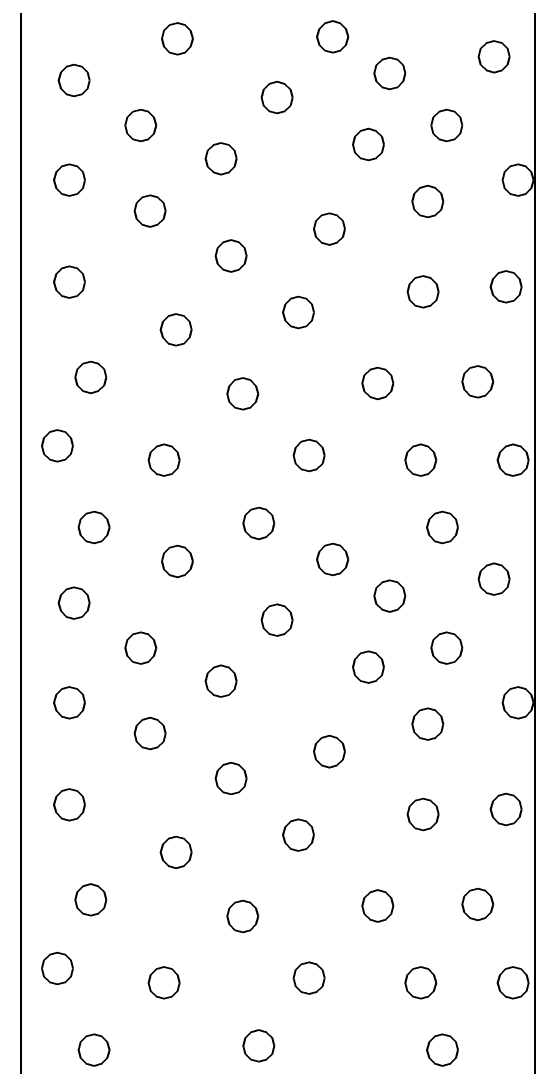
# Model space of a CAD drawing. Extents: x -76 to 974, y -1080 to -735.
# Drawn here: x 459.2 to 461.7, y -940.3 to -935.22 of the extents above; entities that cross this region are included whole.
import ezdxf

# ---------------------------------------------------------------- set-up
doc = ezdxf.new("R2010")
doc.units = 0
doc.header["$LTSCALE"] = 0.36
doc.layers.add('27', color=7, linetype='Continuous', lineweight=40)

msp = doc.modelspace()

# ---------------------------------------------------------------- linework, layer by layer
at = {"layer": '27'}
for p, q in [((459.1974, -932.39), (459.1974, -944.39)), ((461.6974, -944.39), (461.6974, -932.39))]:
    msp.add_line(p, q, dxfattribs=at)
for points in [[(460.7894, -935.299), (460.7792, -935.2609), (460.7513, -935.233), (460.7132, -935.2228), (460.6751, -935.233), (460.6472, -935.2609), (460.637, -935.299), (460.6472, -935.3371), (460.6751, -935.3649), (460.7132, -935.3752), (460.7513, -935.3649), (460.7792, -935.3371)], [(460.0343, -935.3079), (460.0241, -935.2698), (459.9962, -935.242), (459.9581, -935.2317), (459.92, -935.242), (459.8921, -935.2698), (459.8819, -935.3079), (459.8921, -935.346), (459.92, -935.3739), (459.9581, -935.3841), (459.9962, -935.3739), (460.0241, -935.346)], [(461.5748, -935.3948), (461.5646, -935.3567), (461.5367, -935.3288), (461.4986, -935.3186), (461.4605, -935.3288), (461.4327, -935.3567), (461.4224, -935.3948), (461.4327, -935.4329), (461.4605, -935.4608), (461.4986, -935.471), (461.5367, -935.4608), (461.5646, -935.4329)], [(461.0676, -935.4762), (461.0574, -935.4381), (461.0295, -935.4102), (460.9914, -935.4), (460.9533, -935.4102), (460.9254, -935.4381), (460.9152, -935.4762), (460.9254, -935.5143), (460.9533, -935.5422), (460.9914, -935.5524), (461.0295, -935.5422), (461.0574, -935.5143)], [(459.5332, -935.5105), (459.523, -935.4724), (459.4951, -935.4445), (459.457, -935.4343), (459.4189, -935.4445), (459.391, -935.4724), (459.3808, -935.5105), (459.391, -935.5486), (459.4189, -935.5765), (459.457, -935.5867), (459.4951, -935.5765), (459.523, -935.5486)], [(460.5193, -935.5937), (460.5091, -935.5556), (460.4812, -935.5277), (460.4431, -935.5175), (460.405, -935.5277), (460.3771, -935.5556), (460.3669, -935.5937), (460.3771, -935.6318), (460.405, -935.6597), (460.4431, -935.6699), (460.4812, -935.6597), (460.5091, -935.6318)], [(459.8561, -935.7292), (459.8459, -935.6911), (459.818, -935.6632), (459.7799, -935.653), (459.7418, -935.6632), (459.7139, -935.6911), (459.7037, -935.7292), (459.7139, -935.7673), (459.7418, -935.7952), (459.7799, -935.8054), (459.818, -935.7952), (459.8459, -935.7673)], [(461.3447, -935.7292), (461.3345, -935.6911), (461.3066, -935.6632), (461.2685, -935.653), (461.2304, -935.6632), (461.2026, -935.6911), (461.1923, -935.7292), (461.2026, -935.7673), (461.2304, -935.7952), (461.2685, -935.8054), (461.3066, -935.7952), (461.3345, -935.7673)], [(460.9634, -935.822), (460.9532, -935.7839), (460.9253, -935.756), (460.8872, -935.7458), (460.8491, -935.756), (460.8212, -935.7839), (460.811, -935.822), (460.8212, -935.8601), (460.8491, -935.888), (460.8872, -935.8982), (460.9253, -935.888), (460.9532, -935.8601)], [(460.2476, -935.8906), (460.2374, -935.8525), (460.2095, -935.8246), (460.1714, -935.8144), (460.1333, -935.8246), (460.1054, -935.8525), (460.0952, -935.8906), (460.1054, -935.9287), (460.1333, -935.9566), (460.1714, -935.9668), (460.2095, -935.9566), (460.2374, -935.9287)], [(459.5103, -935.9949), (459.5001, -935.9568), (459.4722, -935.9289), (459.4341, -935.9187), (459.396, -935.9289), (459.3681, -935.9568), (459.3579, -935.9949), (459.3681, -936.033), (459.396, -936.0609), (459.4341, -936.0711), (459.4722, -936.0609), (459.5001, -936.033)], [(461.6905, -935.9949), (461.6803, -935.9568), (461.6524, -935.9289), (461.6143, -935.9187), (461.5762, -935.9289), (461.5483, -935.9568), (461.5381, -935.9949), (461.5483, -936.033), (461.5762, -936.0609), (461.6143, -936.0711), (461.6524, -936.0609), (461.6803, -936.033)], [(461.2519, -936.0991), (461.2417, -936.061), (461.2138, -936.0331), (461.1757, -936.0229), (461.1376, -936.0331), (461.1098, -936.061), (461.0995, -936.0991), (461.1098, -936.1372), (461.1376, -936.1651), (461.1757, -936.1753), (461.2138, -936.1651), (461.2417, -936.1372)], [(459.9019, -936.1449), (459.8916, -936.1068), (459.8638, -936.0789), (459.8257, -936.0687), (459.7876, -936.0789), (459.7597, -936.1068), (459.7495, -936.1449), (459.7597, -936.183), (459.7876, -936.2109), (459.8257, -936.2211), (459.8638, -936.2109), (459.8916, -936.183)], [(460.7739, -936.2326), (460.7637, -936.1945), (460.7358, -936.1666), (460.6977, -936.1564), (460.6596, -936.1666), (460.6318, -936.1945), (460.6215, -936.2326), (460.6318, -936.2707), (460.6596, -936.2986), (460.6977, -936.3088), (460.7358, -936.2986), (460.7637, -936.2707)], [(460.2959, -936.3635), (460.2857, -936.3254), (460.2578, -936.2976), (460.2197, -936.2873), (460.1816, -936.2976), (460.1538, -936.3254), (460.1435, -936.3635), (460.1538, -936.4016), (460.1816, -936.4295), (460.2197, -936.4397), (460.2578, -936.4295), (460.2857, -936.4016)], [(459.5103, -936.4907), (459.5001, -936.4526), (459.4722, -936.4247), (459.4341, -936.4145), (459.396, -936.4247), (459.3681, -936.4526), (459.3579, -936.4907), (459.3681, -936.5288), (459.396, -936.5567), (459.4341, -936.5669), (459.4722, -936.5567), (459.5001, -936.5288)], [(461.6333, -936.5136), (461.6231, -936.4755), (461.5952, -936.4476), (461.5571, -936.4374), (461.519, -936.4476), (461.4911, -936.4755), (461.4809, -936.5136), (461.4911, -936.5517), (461.519, -936.5795), (461.5571, -936.5898), (461.5952, -936.5795), (461.6231, -936.5517)], [(461.2291, -936.5377), (461.2189, -936.4996), (461.191, -936.4717), (461.1529, -936.4615), (461.1148, -936.4717), (461.0869, -936.4996), (461.0767, -936.5377), (461.0869, -936.5758), (461.1148, -936.6037), (461.1529, -936.6139), (461.191, -936.6037), (461.2189, -936.5758)], [(460.6239, -936.6381), (460.6137, -936.6), (460.5858, -936.5721), (460.5477, -936.5619), (460.5096, -936.5721), (460.4817, -936.6), (460.4715, -936.6381), (460.4817, -936.6762), (460.5096, -936.7041), (460.5477, -936.7143), (460.5858, -936.7041), (460.6137, -936.6762)], [(460.029, -936.722), (460.0188, -936.6839), (459.9909, -936.6561), (459.9528, -936.6458), (459.9147, -936.6561), (459.8868, -936.6839), (459.8766, -936.722), (459.8868, -936.7601), (459.9147, -936.788), (459.9528, -936.7982), (459.9909, -936.788), (460.0188, -936.7601)], [(459.6133, -936.9534), (459.6031, -936.9153), (459.5752, -936.8874), (459.5371, -936.8772), (459.499, -936.8874), (459.4711, -936.9153), (459.4609, -936.9534), (459.4711, -936.9915), (459.499, -937.0194), (459.5371, -937.0296), (459.5752, -937.0194), (459.6031, -936.9915)], [(461.4948, -936.975), (461.4845, -936.9369), (461.4567, -936.909), (461.4186, -936.8988), (461.3805, -936.909), (461.3526, -936.9369), (461.3424, -936.975), (461.3526, -937.0131), (461.3805, -937.041), (461.4186, -937.0512), (461.4567, -937.041), (461.4845, -937.0131)], [(461.0091, -936.9827), (460.9989, -936.9446), (460.971, -936.9167), (460.9329, -936.9065), (460.8948, -936.9167), (460.8669, -936.9446), (460.8567, -936.9827), (460.8669, -937.0208), (460.8948, -937.0486), (460.9329, -937.0589), (460.971, -937.0486), (460.9989, -937.0208)], [(460.3519, -937.0335), (460.3417, -936.9954), (460.3138, -936.9675), (460.2757, -936.9573), (460.2376, -936.9675), (460.2097, -936.9954), (460.1995, -937.0335), (460.2097, -937.0716), (460.2376, -937.0995), (460.2757, -937.1097), (460.3138, -937.0995), (460.3417, -937.0716)], [(459.4518, -937.2865), (459.4416, -937.2484), (459.4137, -937.2205), (459.3756, -937.2103), (459.3375, -937.2205), (459.3096, -937.2484), (459.2994, -937.2865), (459.3096, -937.3246), (459.3375, -937.3525), (459.3756, -937.3627), (459.4137, -937.3525), (459.4416, -937.3246)], [(460.6748, -937.3335), (460.6646, -937.2954), (460.6367, -937.2675), (460.5986, -937.2573), (460.5605, -937.2675), (460.5326, -937.2954), (460.5224, -937.3335), (460.5326, -937.3716), (460.5605, -937.3995), (460.5986, -937.4097), (460.6367, -937.3995), (460.6646, -937.3716)], [(459.9705, -937.3564), (459.9603, -937.3183), (459.9324, -937.2904), (459.8943, -937.2802), (459.8562, -937.2904), (459.8283, -937.3183), (459.8181, -937.3564), (459.8283, -937.3945), (459.8562, -937.4224), (459.8943, -937.4326), (459.9324, -937.4224), (459.9603, -937.3945)], [(461.2176, -937.3564), (461.2074, -937.3183), (461.1795, -937.2904), (461.1414, -937.2802), (461.1033, -937.2904), (461.0754, -937.3183), (461.0652, -937.3564), (461.0754, -937.3945), (461.1033, -937.4224), (461.1414, -937.4326), (461.1795, -937.4224), (461.2074, -937.3945)], [(461.6676, -937.3564), (461.6574, -937.3183), (461.6295, -937.2904), (461.5914, -937.2802), (461.5533, -937.2904), (461.5255, -937.3183), (461.5152, -937.3564), (461.5255, -937.3945), (461.5533, -937.4224), (461.5914, -937.4326), (461.6295, -937.4224), (461.6574, -937.3945)], [(459.6294, -937.6827), (459.6191, -937.6446), (459.5913, -937.6167), (459.5532, -937.6065), (459.5151, -937.6167), (459.4872, -937.6446), (459.477, -937.6827), (459.4872, -937.7208), (459.5151, -937.7487), (459.5532, -937.7589), (459.5913, -937.7487), (459.6191, -937.7208)], [(460.4303, -937.6631), (460.4201, -937.625), (460.3922, -937.5971), (460.3541, -937.5869), (460.316, -937.5971), (460.2881, -937.625), (460.2779, -937.6631), (460.2881, -937.7012), (460.316, -937.7291), (460.3541, -937.7393), (460.3922, -937.7291), (460.4201, -937.7012)], [(461.324, -937.6827), (461.3138, -937.6446), (461.2859, -937.6167), (461.2478, -937.6065), (461.2097, -937.6167), (461.1818, -937.6446), (461.1716, -937.6827), (461.1818, -937.7208), (461.2097, -937.7487), (461.2478, -937.7589), (461.2859, -937.7487), (461.3138, -937.7208)], [(460.7894, -937.839), (460.7792, -937.8009), (460.7513, -937.773), (460.7132, -937.7628), (460.6751, -937.773), (460.6472, -937.8009), (460.637, -937.839), (460.6472, -937.8771), (460.6751, -937.9049), (460.7132, -937.9152), (460.7513, -937.9049), (460.7792, -937.8771)], [(460.0343, -937.8479), (460.0241, -937.8098), (459.9962, -937.782), (459.9581, -937.7717), (459.92, -937.782), (459.8921, -937.8098), (459.8819, -937.8479), (459.8921, -937.886), (459.92, -937.9139), (459.9581, -937.9241), (459.9962, -937.9139), (460.0241, -937.886)], [(461.5748, -937.9348), (461.5646, -937.8967), (461.5367, -937.8688), (461.4986, -937.8586), (461.4605, -937.8688), (461.4327, -937.8967), (461.4224, -937.9348), (461.4327, -937.9729), (461.4605, -938.0008), (461.4986, -938.011), (461.5367, -938.0008), (461.5646, -937.9729)], [(461.0676, -938.0162), (461.0574, -937.9781), (461.0295, -937.9502), (460.9914, -937.94), (460.9533, -937.9502), (460.9254, -937.9781), (460.9152, -938.0162), (460.9254, -938.0543), (460.9533, -938.0822), (460.9914, -938.0924), (461.0295, -938.0822), (461.0574, -938.0543)], [(459.5332, -938.0505), (459.523, -938.0124), (459.4951, -937.9845), (459.457, -937.9743), (459.4189, -937.9845), (459.391, -938.0124), (459.3808, -938.0505), (459.391, -938.0886), (459.4189, -938.1165), (459.457, -938.1267), (459.4951, -938.1165), (459.523, -938.0886)], [(460.5193, -938.1337), (460.5091, -938.0956), (460.4812, -938.0677), (460.4431, -938.0575), (460.405, -938.0677), (460.3771, -938.0956), (460.3669, -938.1337), (460.3771, -938.1718), (460.405, -938.1997), (460.4431, -938.2099), (460.4812, -938.1997), (460.5091, -938.1718)], [(459.8561, -938.2692), (459.8459, -938.2311), (459.818, -938.2032), (459.7799, -938.193), (459.7418, -938.2032), (459.7139, -938.2311), (459.7037, -938.2692), (459.7139, -938.3073), (459.7418, -938.3352), (459.7799, -938.3454), (459.818, -938.3352), (459.8459, -938.3073)], [(461.3447, -938.2692), (461.3345, -938.2311), (461.3066, -938.2032), (461.2685, -938.193), (461.2304, -938.2032), (461.2026, -938.2311), (461.1923, -938.2692), (461.2026, -938.3073), (461.2304, -938.3352), (461.2685, -938.3454), (461.3066, -938.3352), (461.3345, -938.3073)], [(460.9634, -938.362), (460.9532, -938.3239), (460.9253, -938.296), (460.8872, -938.2858), (460.8491, -938.296), (460.8212, -938.3239), (460.811, -938.362), (460.8212, -938.4001), (460.8491, -938.428), (460.8872, -938.4382), (460.9253, -938.428), (460.9532, -938.4001)], [(460.2476, -938.4306), (460.2374, -938.3925), (460.2095, -938.3646), (460.1714, -938.3544), (460.1333, -938.3646), (460.1054, -938.3925), (460.0952, -938.4306), (460.1054, -938.4687), (460.1333, -938.4966), (460.1714, -938.5068), (460.2095, -938.4966), (460.2374, -938.4687)], [(459.5103, -938.5349), (459.5001, -938.4968), (459.4722, -938.4689), (459.4341, -938.4587), (459.396, -938.4689), (459.3681, -938.4968), (459.3579, -938.5349), (459.3681, -938.573), (459.396, -938.6009), (459.4341, -938.6111), (459.4722, -938.6009), (459.5001, -938.573)], [(461.6905, -938.5349), (461.6803, -938.4968), (461.6524, -938.4689), (461.6143, -938.4587), (461.5762, -938.4689), (461.5483, -938.4968), (461.5381, -938.5349), (461.5483, -938.573), (461.5762, -938.6009), (461.6143, -938.6111), (461.6524, -938.6009), (461.6803, -938.573)], [(461.2519, -938.6391), (461.2417, -938.601), (461.2138, -938.5731), (461.1757, -938.5629), (461.1376, -938.5731), (461.1098, -938.601), (461.0995, -938.6391), (461.1098, -938.6772), (461.1376, -938.7051), (461.1757, -938.7153), (461.2138, -938.7051), (461.2417, -938.6772)], [(459.9019, -938.6849), (459.8916, -938.6468), (459.8638, -938.6189), (459.8257, -938.6087), (459.7876, -938.6189), (459.7597, -938.6468), (459.7495, -938.6849), (459.7597, -938.723), (459.7876, -938.7509), (459.8257, -938.7611), (459.8638, -938.7509), (459.8916, -938.723)], [(460.7739, -938.7726), (460.7637, -938.7345), (460.7358, -938.7066), (460.6977, -938.6964), (460.6596, -938.7066), (460.6318, -938.7345), (460.6215, -938.7726), (460.6318, -938.8107), (460.6596, -938.8386), (460.6977, -938.8488), (460.7358, -938.8386), (460.7637, -938.8107)], [(460.2959, -938.9035), (460.2857, -938.8654), (460.2578, -938.8376), (460.2197, -938.8273), (460.1816, -938.8376), (460.1538, -938.8654), (460.1435, -938.9035), (460.1538, -938.9416), (460.1816, -938.9695), (460.2197, -938.9797), (460.2578, -938.9695), (460.2857, -938.9416)], [(459.5103, -939.0307), (459.5001, -938.9926), (459.4722, -938.9647), (459.4341, -938.9545), (459.396, -938.9647), (459.3681, -938.9926), (459.3579, -939.0307), (459.3681, -939.0688), (459.396, -939.0967), (459.4341, -939.1069), (459.4722, -939.0967), (459.5001, -939.0688)], [(461.6333, -939.0536), (461.6231, -939.0155), (461.5952, -938.9876), (461.5571, -938.9774), (461.519, -938.9876), (461.4911, -939.0155), (461.4809, -939.0536), (461.4911, -939.0917), (461.519, -939.1195), (461.5571, -939.1298), (461.5952, -939.1195), (461.6231, -939.0917)], [(461.2291, -939.0777), (461.2189, -939.0396), (461.191, -939.0117), (461.1529, -939.0015), (461.1148, -939.0117), (461.0869, -939.0396), (461.0767, -939.0777), (461.0869, -939.1158), (461.1148, -939.1437), (461.1529, -939.1539), (461.191, -939.1437), (461.2189, -939.1158)], [(460.6239, -939.1781), (460.6137, -939.14), (460.5858, -939.1121), (460.5477, -939.1019), (460.5096, -939.1121), (460.4817, -939.14), (460.4715, -939.1781), (460.4817, -939.2162), (460.5096, -939.2441), (460.5477, -939.2543), (460.5858, -939.2441), (460.6137, -939.2162)], [(460.029, -939.262), (460.0188, -939.2239), (459.9909, -939.1961), (459.9528, -939.1858), (459.9147, -939.1961), (459.8868, -939.2239), (459.8766, -939.262), (459.8868, -939.3001), (459.9147, -939.328), (459.9528, -939.3382), (459.9909, -939.328), (460.0188, -939.3001)], [(459.6133, -939.4934), (459.6031, -939.4553), (459.5752, -939.4274), (459.5371, -939.4172), (459.499, -939.4274), (459.4711, -939.4553), (459.4609, -939.4934), (459.4711, -939.5315), (459.499, -939.5594), (459.5371, -939.5696), (459.5752, -939.5594), (459.6031, -939.5315)], [(461.4948, -939.515), (461.4845, -939.4769), (461.4567, -939.449), (461.4186, -939.4388), (461.3805, -939.449), (461.3526, -939.4769), (461.3424, -939.515), (461.3526, -939.5531), (461.3805, -939.581), (461.4186, -939.5912), (461.4567, -939.581), (461.4845, -939.5531)], [(461.0091, -939.5227), (460.9989, -939.4846), (460.971, -939.4567), (460.9329, -939.4465), (460.8948, -939.4567), (460.8669, -939.4846), (460.8567, -939.5227), (460.8669, -939.5608), (460.8948, -939.5886), (460.9329, -939.5989), (460.971, -939.5886), (460.9989, -939.5608)], [(460.3519, -939.5735), (460.3417, -939.5354), (460.3138, -939.5075), (460.2757, -939.4973), (460.2376, -939.5075), (460.2097, -939.5354), (460.1995, -939.5735), (460.2097, -939.6116), (460.2376, -939.6395), (460.2757, -939.6497), (460.3138, -939.6395), (460.3417, -939.6116)], [(459.4518, -939.8265), (459.4416, -939.7884), (459.4137, -939.7605), (459.3756, -939.7503), (459.3375, -939.7605), (459.3096, -939.7884), (459.2994, -939.8265), (459.3096, -939.8646), (459.3375, -939.8925), (459.3756, -939.9027), (459.4137, -939.8925), (459.4416, -939.8646)], [(460.6748, -939.8735), (460.6646, -939.8354), (460.6367, -939.8075), (460.5986, -939.7973), (460.5605, -939.8075), (460.5326, -939.8354), (460.5224, -939.8735), (460.5326, -939.9116), (460.5605, -939.9395), (460.5986, -939.9497), (460.6367, -939.9395), (460.6646, -939.9116)], [(459.9705, -939.8964), (459.9603, -939.8583), (459.9324, -939.8304), (459.8943, -939.8202), (459.8562, -939.8304), (459.8283, -939.8583), (459.8181, -939.8964), (459.8283, -939.9345), (459.8562, -939.9624), (459.8943, -939.9726), (459.9324, -939.9624), (459.9603, -939.9345)], [(461.2176, -939.8964), (461.2074, -939.8583), (461.1795, -939.8304), (461.1414, -939.8202), (461.1033, -939.8304), (461.0754, -939.8583), (461.0652, -939.8964), (461.0754, -939.9345), (461.1033, -939.9624), (461.1414, -939.9726), (461.1795, -939.9624), (461.2074, -939.9345)], [(461.6676, -939.8964), (461.6574, -939.8583), (461.6295, -939.8304), (461.5914, -939.8202), (461.5533, -939.8304), (461.5255, -939.8583), (461.5152, -939.8964), (461.5255, -939.9345), (461.5533, -939.9624), (461.5914, -939.9726), (461.6295, -939.9624), (461.6574, -939.9345)], [(459.6294, -940.2227), (459.6191, -940.1846), (459.5913, -940.1567), (459.5532, -940.1465), (459.5151, -940.1567), (459.4872, -940.1846), (459.477, -940.2227), (459.4872, -940.2608), (459.5151, -940.2887), (459.5532, -940.2989), (459.5913, -940.2887), (459.6191, -940.2608)], [(460.4303, -940.2031), (460.4201, -940.165), (460.3922, -940.1371), (460.3541, -940.1269), (460.316, -940.1371), (460.2881, -940.165), (460.2779, -940.2031), (460.2881, -940.2412), (460.316, -940.2691), (460.3541, -940.2793), (460.3922, -940.2691), (460.4201, -940.2412)], [(461.324, -940.2227), (461.3138, -940.1846), (461.2859, -940.1567), (461.2478, -940.1465), (461.2097, -940.1567), (461.1818, -940.1846), (461.1716, -940.2227), (461.1818, -940.2608), (461.2097, -940.2887), (461.2478, -940.2989), (461.2859, -940.2887), (461.3138, -940.2608)]]:
    msp.add_lwpolyline(points, close=True, dxfattribs=at)

doc.saveas('drawing.dxf')
